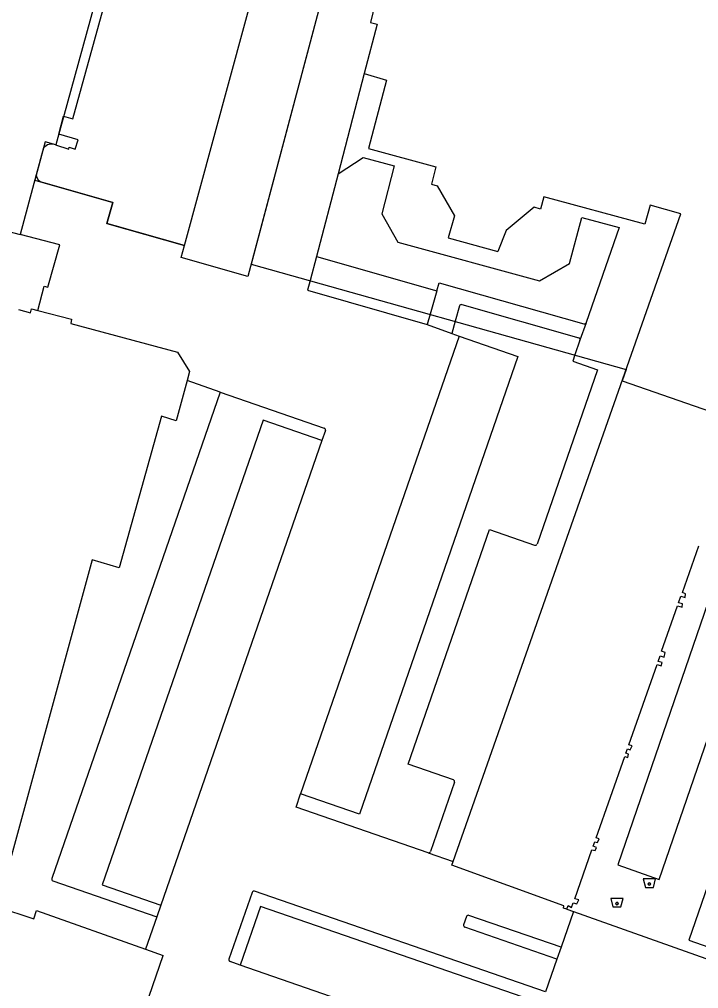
# Model space of a CAD drawing. Extents: x 194485 to 197793, y 468269 to 470822.
# Drawn here: x 194703 to 194757.7, y 469897.4 to 469975.4 of the extents above; entities that cross this region are included whole.
import ezdxf

# ---------------------------------------------------------------- set-up
doc = ezdxf.new("R2010")
doc.units = 0
for name, color, linetype in [('BGT begrenzing pand op maaiveld onder overbouw', 7, 'Continuous'), ('BGT grensvlak begroeid terreindeel LR', 7, 'Continuous'), ('BGT grensvlak onbegroeid terreindeel', 7, 'Continuous'), ('BGT grensvlak onbegroeid terreindeel LR', 7, 'Continuous'), ('BGT grensvlak pand deel overbouw', 7, 'Continuous'), ('BGT grensvlak pand min 1', 7, 'Continuous'), ('BGT grensvlak pand op maaiveld', 7, 'Continuous'), ('BGT grensvlak wegdeel', 7, 'Continuous'), ('BGT puntobject bak container', 7, 'Continuous')]:
    doc.layers.add(name, color=color, linetype=linetype)

msp = doc.modelspace()

# ---------------------------------------------------------------- linework, layer by layer
at = {"layer": 'BGT begrenzing pand op maaiveld onder overbouw'}
msp.add_lwpolyline([(194716.318, 469957.209), (194722.308, 469979.305), (194727.553, 469977.842)], dxfattribs=at)
at = {"layer": 'BGT grensvlak begroeid terreindeel LR'}
msp.add_line((194726.919, 469956.309), (194736.6, 469953.542), dxfattribs=at)
at = {"layer": 'BGT grensvlak onbegroeid terreindeel'}
msp.add_line((194746.606, 469900.689), (194746.279, 469899.744), dxfattribs=at)
at = {"layer": 'BGT grensvlak onbegroeid terreindeel LR'}
msp.add_line((194747.608, 469903.584), (194767.489, 469896.501), dxfattribs=at)
at = {"layer": 'BGT grensvlak pand deel overbouw'}
msp.add_lwpolyline([(194727.553, 469977.842), (194721.409, 469954.696), (194716.039, 469956.231), (194716.318, 469957.209)], dxfattribs=at)
at = {"layer": 'BGT grensvlak pand min 1'}
for points in [[(194713.952, 469994.42), (194705.951, 469965.291)], [(194727.553, 469977.842), (194721.676, 469955.704), (194751.852, 469947.226), (194751.53, 469946.312), (194761.178, 469942.954), (194767.911, 469962.157), (194765.99, 469962.831), (194767.375, 469967.947), (194759.016, 469970.143), (194761.714, 469980.412)], [(194705.951, 469965.291), (194705.104, 469965.555), (194704.264, 469962.446), (194710.529, 469960.666), (194710.053, 469958.969), (194716.318, 469957.209), (194722.308, 469979.305)]]:
    msp.add_lwpolyline(points, dxfattribs=at)
at = {"layer": 'BGT grensvlak pand op maaiveld'}
for p, q in [((194704.968, 469965.053), (194704.383, 469962.887)), ((194713.181, 469900.536), (194714.603, 469900.032)), ((194713.46, 469896.754), (194714.603, 469900.032))]:
    msp.add_line(p, q, dxfattribs=at)
for points in [[(194705.939, 469965.295), (194707.001, 469964.964), (194707.025, 469965.109), (194707.521, 469964.965), (194707.759, 469965.711), (194706.187, 469966.152), (194706.574, 469967.609), (194707.325, 469967.385), (194712.755, 469987.119), (194711.948, 469987.358), (194713.952, 469994.42), (194717.819, 469993.338), (194719.271, 469992.932), (194720.499, 469997.487)], [(194727.553, 469977.842), (194731.657, 469976.697), (194731.266, 469975.166), (194731.807, 469975.007), (194730.771, 469971.044)], [(194730.771, 469971.044), (194732.559, 469970.523), (194731.101, 469965.003), (194736.53, 469963.535), (194736.188, 469962.124), (194736.649, 469962.015), (194738.021, 469959.588), (194737.52, 469957.816), (194741.527, 469956.716)], [(194716.318, 469957.209), (194710.726, 469958.78), (194710.053, 469958.969), (194710.529, 469960.666), (194704.911, 469962.262)], [(194737.929, 469907.608), (194756.252, 469959.747), (194753.778, 469960.457), (194753.356, 469958.905), (194745.208, 469961.116), (194744.954, 469960.132)], [(194744.954, 469960.132), (194744.451, 469960.286), (194742.179, 469958.413), (194741.527, 469956.716)], [(194773.355, 469948.984), (194774.52, 469952.462), (194767.497, 469954.841), (194751.168, 469907.343), (194754.49, 469906.153), (194769.651, 469950.191), (194773.355, 469948.984)], [(194702.955, 469952.046), (194703.916, 469951.781), (194703.999, 469952.1), (194704.516, 469951.966)], [(194704.516, 469951.966), (194707.21, 469951.266), (194707.149, 469950.915), (194715.746, 469948.598), (194716.72, 469947.041), (194716.525, 469946.319)], [(194786.801, 469948.234), (194776.463, 469951.793), (194775.437, 469948.837), (194774.913, 469949.008), (194759.679, 469905.276), (194758.429, 469905.68), (194756.893, 469901.262), (194767.821, 469897.432)], [(194716.525, 469946.319), (194715.647, 469943.069), (194714.468, 469943.448), (194711.038, 469931.254), (194708.87, 469931.89), (194701.221, 469903.956), (194704.18, 469902.988), (194704.388, 469903.653), (194713.181, 469900.536)], [(194747.085, 469903.773), (194747.169, 469904.069), (194747.455, 469903.905), (194747.594, 469904.275), (194747.88, 469904.195), (194748.029, 469904.501), (194747.713, 469904.6), (194749.085, 469908.545), (194749.34, 469908.48), (194749.46, 469908.716), (194749.187, 469908.825), (194749.319, 469909.191), (194749.549, 469909.116), (194749.683, 469909.421), (194749.428, 469909.503), (194751.736, 469916.055), (194751.983, 469915.969), (194752.043, 469916.244), (194751.822, 469916.329), (194751.962, 469916.679), (194752.177, 469916.59), (194752.321, 469916.91), (194752.056, 469916.984), (194754.336, 469923.473), (194754.657, 469923.363), (194754.736, 469923.613), (194754.43, 469923.715), (194754.57, 469924.167), (194754.901, 469924.053), (194754.99, 469924.434), (194754.703, 469924.534), (194755.989, 469928.176), (194756.342, 469928.078), (194756.391, 469928.343), (194756.067, 469928.434), (194756.254, 469928.956), (194756.59, 469928.849), (194756.634, 469929.154), (194756.384, 469929.264), (194757.687, 469933.012)], [(194747.085, 469903.773), (194746.799, 469903.853), (194746.844, 469904.038), (194737.818, 469907.292), (194737.929, 469907.608)]]:
    msp.add_lwpolyline(points, dxfattribs=at)
for centre, radius, start, end in [((194705.616, 469964.523), 0.837, 67.2831, 140.70606), ((194705.037, 469962.904), 0.654, 181.47582, 258.90643)]:
    msp.add_arc(centre, radius, start, end, dxfattribs=at)
at = {"layer": 'BGT grensvlak wegdeel'}
for p, q in [((194730.771, 469971.044), (194728.662, 469962.975)), ((194704.383, 469962.887), (194703.087, 469958.087)), ((194728.662, 469962.975), (194726.919, 469956.309)), ((194738.624, 469952.434), (194748.035, 469949.752)), ((194735.833, 469950.849), (194737.807, 469950.114)), ((194748.619, 469950.981), (194748.131, 469949.569)), ((194738.407, 469949.906), (194725.65, 469913.051)), ((194737.807, 469950.114), (194738.407, 469949.906)), ((194719.185, 469945.398), (194716.525, 469946.319)), ((194719.185, 469945.398), (194705.628, 469906.229)), ((194719.185, 469945.398), (194727.548, 469942.503)), ((194727.641, 469942.313), (194727.363, 469941.509)), ((194727.363, 469941.509), (194714.41, 469904.089)), ((194738.032, 469913.974), (194736.103, 469908.399)), ((194735.912, 469908.306), (194737.929, 469907.608)), ((194705.72, 469906.038), (194714.083, 469903.144)), ((194721.749, 469905.113), (194719.885, 469899.726)), ((194745.363, 469897.098), (194721.94, 469905.206)), ((194714.41, 469904.089), (194714.083, 469903.144)), ((194747.085, 469903.773), (194747.608, 469903.584)), ((194714.083, 469903.144), (194713.181, 469900.536)), ((194738.997, 469903.164), (194738.768, 469902.503)), ((194746.606, 469900.689), (194739.188, 469903.257)), ((194747.608, 469903.584), (194746.606, 469900.689)), ((194746.279, 469899.744), (194738.861, 469902.312)), ((194720.781, 469899.258), (194719.977, 469899.536)), ((194743.4, 469891.428), (194720.781, 469899.258)), ((194746.279, 469899.744), (194745.363, 469897.098))]:
    msp.add_line(p, q, dxfattribs=at)
for points in [[(194697.398, 469967.223), (194701.504, 469966.183), (194699.667, 469958.974), (194703.087, 469958.087)], [(194728.662, 469962.975), (194730.695, 469964.284), (194733.185, 469963.611), (194732.185, 469959.752), (194733.472, 469957.476), (194744.866, 469954.348), (194747.274, 469955.754), (194748.278, 469959.454), (194751.271, 469958.642), (194748.622, 469950.989), (194748.619, 469950.981)], [(194704.516, 469951.966), (194705.016, 469953.92), (194705.302, 469953.846), (194706.272, 469957.26), (194703.087, 469958.087)], [(194726.919, 469956.309), (194726.413, 469954.373), (194726.211, 469953.599), (194735.833, 469950.849)], [(194736.6, 469953.542), (194736.789, 469954.204), (194748.429, 469950.888)], [(194736.6, 469953.542), (194736.064, 469951.662), (194735.833, 469950.849)], [(194738.438, 469952.331), (194738.086, 469951.094), (194737.807, 469950.114)], [(194738.407, 469949.906), (194743.132, 469948.271), (194730.375, 469911.416), (194725.65, 469913.051)], [(194748.131, 469949.569), (194747.721, 469948.387), (194747.545, 469947.878), (194749.53, 469947.191), (194744.672, 469933.158)], [(194727.363, 469941.509), (194722.638, 469943.145), (194709.686, 469905.724), (194714.41, 469904.089)], [(194737.94, 469914.165), (194734.302, 469915.424), (194740.843, 469934.324), (194744.482, 469933.065)], [(194735.912, 469908.306), (194725.281, 469911.986), (194725.65, 469913.051)], [(194745.036, 469896.153), (194722.416, 469903.983), (194720.781, 469899.258)]]:
    msp.add_lwpolyline(points, dxfattribs=at)
for centre, radius, start, end in [((194738.583, 469952.288), 0.151, 74.38151, 163.57065), ((194748.475, 469951.035), 0.154, 252.7071, 339.45396), ((194747.993, 469949.613), 0.145, 342.35783, 73.00429), ((194727.501, 469942.362), 0.148, 340.65526, 71.5058), ((194744.531, 469933.205), 0.148, 250.65526, 341.5058), ((194737.891, 469914.024), 0.15, 340.5714, 70.86655), ((194735.96, 469908.451), 0.152, 251.71402, 340.2099), ((194705.769, 469906.179), 0.15, 160.59595, 250.84199), ((194721.892, 469905.063), 0.151, 71.31535, 160.60857), ((194739.139, 469903.115), 0.15, 70.91294, 161.01098), ((194738.908, 469902.453), 0.149, 160.50673, 251.41719), ((194720.026, 469899.677), 0.149, 160.71579, 250.95772)]:
    msp.add_arc(centre, radius, start, end, dxfattribs=at)
at = {"layer": 'BGT puntobject bak container'}
for points in [[(194754.04, 469905.516), (194754.215, 469906.191), (194753.215, 469906.191), (194753.39, 469905.516)], [(194751.428, 469903.938), (194751.603, 469904.613), (194750.603, 469904.613), (194750.778, 469903.938)]]:
    msp.add_lwpolyline(points, close=True, dxfattribs=at)
for centre in [(194753.715, 469905.791), (194751.103, 469904.213)]:
    msp.add_circle(centre, 0.1, dxfattribs=at)
for centre, start, end in [((194753.715, 469905.791), 0, 180), ((194753.715, 469905.791), 180, 0), ((194751.103, 469904.213), 0, 180), ((194751.103, 469904.213), 180, 0)]:
    msp.add_arc(centre, 0.1, start, end, dxfattribs=at)

doc.saveas('drawing.dxf')
